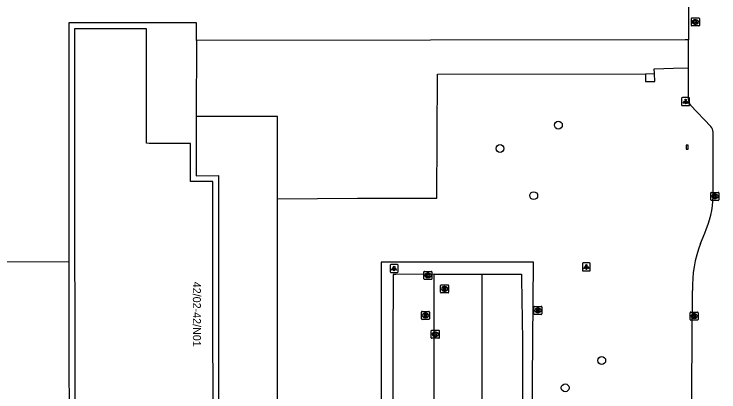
# Model space of a CAD drawing. Extents: x 161477 to 163040, y 383680 to 384868.
# Drawn here: x 162097.4 to 162185.4, y 384549.2 to 384596.3 of the extents above; entities that cross this region are included whole.
import ezdxf

# ---------------------------------------------------------------- set-up
doc = ezdxf.new("R2010")
doc.units = 0
for name, color, linetype in [('IMGEO_Boom', 7, 'Continuous'), ('IMGEO_Groenvoorziening', 7, 'Continuous'), ('IMGEO_Kolk', 7, 'Continuous'), ('IMGEO_Lichtpunt', 7, 'Continuous'), ('IMGEO_Pand', 7, 'Continuous'), ('IMGEO_Pand_nummerreeks', 7, 'Continuous'), ('IMGEO_Parkeervlak_open', 7, 'Continuous'), ('IMGEO_Rijbaan_lokaal_open', 7, 'Continuous'), ('IMGEO_Rioolput', 7, 'Continuous'), ('IMGEO_Voetpad_open', 7, 'Continuous')]:
    doc.layers.add(name, color=color, linetype=linetype)

msp = doc.modelspace()

# ---------------------------------------------------------------- linework, layer by layer
at = {"layer": 'IMGEO_Boom'}
for centre in [(162165.37, 384582.49), (162158.08, 384579.58), (162162.29, 384573.7), (162170.78, 384553.14), (162166.22, 384549.73)]:
    msp.add_circle(centre, 0.489, dxfattribs=at)
at = {"layer": 'IMGEO_Groenvoorziening'}
for points in [[(162120.157, 384593.064), (162120.16, 384595.235), (162104.224, 384595.232), (162104.245, 384565.477)], [(162120.157, 384593.064), (162120.145, 384583.569)], [(162181.605, 384593.142), (162181.206, 384593.142), (162149.391, 384593.101), (162120.157, 384593.064)], [(162177.373, 384588.933), (162177.329, 384589.511), (162179.754, 384589.591), (162181.604, 384589.652)], [(162130.293, 384573.303), (162140.262, 384573.396), (162150.195, 384573.37), (162150.278, 384588.867), (162176.257, 384588.902)], [(162120.145, 384583.569), (162120.135, 384576.173), (162122.922, 384576.196), (162122.938, 384529.441), (162114.938, 384529.438), (162113.267, 384529.438)], [(162130.293, 384573.303), (162130.287, 384583.571), (162120.77, 384583.569), (162120.145, 384583.569)], [(162113.257, 384522.111), (162117.162, 384522.11), (162130.285, 384522.105), (162130.293, 384573.303)], [(162092.421, 384565.458), (162104.245, 384565.477)], [(162104.245, 384565.477), (162104.25, 384558.01), (162104.261, 384541.465), (162104.585, 384541.45), (162104.55, 384513.49), (162104.547, 384510.886)], [(162161.927, 384526.204), (162162.239, 384565.391), (162143.225, 384565.382), (162143.225, 384512.35), (162162.432, 384512.3), (162162.439, 384515.3), (162162.444, 384516.987)]]:
    msp.add_lwpolyline(points, dxfattribs=at)
at = {"layer": 'IMGEO_Kolk'}
for p, q in [((162181.973, 384594.934), (162181.973, 384595.786)), ((162182.048, 384595.86), (162182.9, 384595.86)), ((162182.461, 384595.64), (162182.486, 384595.64)), ((162182.974, 384595.786), (162182.974, 384594.934)), ((162182.9, 384594.86), (162182.048, 384594.86)), ((162182.484, 384595.08), (162182.459, 384595.08)), ((162184.409, 384573.184), (162184.409, 384574.036)), ((162184.484, 384574.11), (162185.336, 384574.11)), ((162184.897, 384573.89), (162184.922, 384573.89)), ((162185.41, 384574.036), (162185.41, 384573.184)), ((162185.336, 384573.11), (162184.484, 384573.11)), ((162184.92, 384573.33), (162184.895, 384573.33)), ((162148.577, 384563.325), (162148.577, 384564.177)), ((162148.652, 384564.251), (162149.504, 384564.251)), ((162149.065, 384564.031), (162149.09, 384564.031)), ((162149.578, 384564.177), (162149.578, 384563.325)), ((162149.504, 384563.251), (162148.652, 384563.251)), ((162149.088, 384563.471), (162149.063, 384563.471)), ((162181.819, 384558.244), (162181.819, 384559.096)), ((162181.894, 384559.17), (162182.746, 384559.17)), ((162182.307, 384558.95), (162182.332, 384558.95)), ((162182.82, 384559.096), (162182.82, 384558.244)), ((162182.746, 384558.17), (162181.894, 384558.17)), ((162182.33, 384558.39), (162182.305, 384558.39)), ((162149.574, 384556.91), (162150.426, 384556.91)), ((162149.499, 384555.984), (162149.499, 384556.836)), ((162150.01, 384556.13), (162149.985, 384556.13)), ((162149.987, 384556.69), (162150.012, 384556.69)), ((162150.5, 384556.836), (162150.5, 384555.984)), ((162150.426, 384555.91), (162149.574, 384555.91))]:
    msp.add_line(p, q, dxfattribs=at)
for points in [[(162181.973, 384594.934), (162181.973, 384595.786)], [(162182.048, 384595.86), (162182.9, 384595.86)], [(162182.974, 384595.786), (162182.974, 384594.934)], [(162182.9, 384594.86), (162182.048, 384594.86)], [(162182.294, 384595.56), (162182.417, 384595.56), (162182.417, 384595.409), (162182.547, 384595.56), (162182.711, 384595.56), (162182.565, 384595.409), (162182.718, 384595.16), (162182.566, 384595.16), (162182.481, 384595.324), (162182.417, 384595.257), (162182.417, 384595.16), (162182.294, 384595.16), (162182.294, 384595.56)], [(162184.409, 384573.184), (162184.409, 384574.036)], [(162184.484, 384574.11), (162185.336, 384574.11)], [(162184.73, 384573.81), (162184.853, 384573.81), (162184.853, 384573.659), (162184.983, 384573.81), (162185.147, 384573.81), (162185.001, 384573.659), (162185.154, 384573.41), (162185.002, 384573.41), (162184.917, 384573.574), (162184.853, 384573.507), (162184.853, 384573.41), (162184.73, 384573.41), (162184.73, 384573.81)], [(162185.41, 384574.036), (162185.41, 384573.184)], [(162185.336, 384573.11), (162184.484, 384573.11)], [(162148.577, 384563.325), (162148.577, 384564.177)], [(162148.652, 384564.251), (162149.504, 384564.251)], [(162148.898, 384563.951), (162149.021, 384563.951), (162149.021, 384563.8), (162149.151, 384563.951), (162149.315, 384563.951), (162149.169, 384563.8), (162149.322, 384563.551), (162149.17, 384563.551), (162149.085, 384563.715), (162149.021, 384563.648), (162149.021, 384563.551), (162148.898, 384563.551), (162148.898, 384563.951)], [(162149.578, 384564.177), (162149.578, 384563.325)], [(162149.504, 384563.251), (162148.652, 384563.251)], [(162181.819, 384558.244), (162181.819, 384559.096)], [(162181.894, 384559.17), (162182.746, 384559.17)], [(162182.14, 384558.87), (162182.263, 384558.87), (162182.263, 384558.719), (162182.393, 384558.87), (162182.557, 384558.87), (162182.411, 384558.719), (162182.564, 384558.47), (162182.412, 384558.47), (162182.327, 384558.634), (162182.263, 384558.567), (162182.263, 384558.47), (162182.14, 384558.47), (162182.14, 384558.87)], [(162182.82, 384559.096), (162182.82, 384558.244)], [(162182.746, 384558.17), (162181.894, 384558.17)], [(162149.574, 384556.91), (162150.426, 384556.91)], [(162149.499, 384555.984), (162149.499, 384556.836)], [(162149.82, 384556.61), (162149.943, 384556.61), (162149.943, 384556.459), (162150.073, 384556.61), (162150.237, 384556.61), (162150.091, 384556.459), (162150.244, 384556.21), (162150.092, 384556.21), (162150.007, 384556.374), (162149.943, 384556.307), (162149.943, 384556.21), (162149.82, 384556.21), (162149.82, 384556.61)], [(162150.5, 384556.836), (162150.5, 384555.984)], [(162150.426, 384555.91), (162149.574, 384555.91)]]:
    msp.add_lwpolyline(points, dxfattribs=at)
for centre, start, end in [((162182.05, 384595.784), 91.55205, 178.44795), ((162182.05, 384595.784), 91.55205, 178.44795), ((162182.898, 384595.784), 1.55205, 88.44795), ((162182.898, 384595.784), 1.55205, 88.44795), ((162182.05, 384594.936), 181.55205, 268.44795), ((162182.05, 384594.936), 181.55205, 268.44795), ((162182.898, 384594.936), 271.55205, 358.44795), ((162182.898, 384594.936), 271.55205, 358.44795), ((162184.486, 384574.034), 91.55205, 178.44795), ((162184.486, 384574.034), 91.55205, 178.44795), ((162185.334, 384574.034), 1.55205, 88.44795), ((162185.334, 384574.034), 1.55205, 88.44795), ((162184.486, 384573.186), 181.55205, 268.44795), ((162184.486, 384573.186), 181.55205, 268.44795), ((162185.334, 384573.186), 271.55205, 358.44795), ((162185.334, 384573.186), 271.55205, 358.44795), ((162148.654, 384564.175), 91.55205, 178.44795), ((162148.654, 384564.175), 91.55205, 178.44795), ((162149.502, 384564.175), 1.55205, 88.44795), ((162149.502, 384564.175), 1.55205, 88.44795), ((162148.654, 384563.327), 181.55205, 268.44795), ((162148.654, 384563.327), 181.55205, 268.44795), ((162149.502, 384563.327), 271.55205, 358.44795), ((162149.502, 384563.327), 271.55205, 358.44795), ((162181.896, 384559.094), 91.55205, 178.44795), ((162181.896, 384559.094), 91.55205, 178.44795), ((162182.744, 384559.094), 1.55205, 88.44795), ((162182.744, 384559.094), 1.55205, 88.44795), ((162181.896, 384558.246), 181.55205, 268.44795), ((162181.896, 384558.246), 181.55205, 268.44795), ((162182.744, 384558.246), 271.55205, 358.44795), ((162182.744, 384558.246), 271.55205, 358.44795), ((162149.576, 384556.834), 91.55205, 178.44795), ((162149.576, 384556.834), 91.55205, 178.44795), ((162150.424, 384556.834), 1.55205, 88.44795), ((162150.424, 384556.834), 1.55205, 88.44795), ((162149.576, 384555.986), 181.55205, 268.44795), ((162149.576, 384555.986), 181.55205, 268.44795), ((162150.424, 384555.986), 271.55205, 358.44795), ((162150.424, 384555.986), 271.55205, 358.44795)]:
    msp.add_arc(centre, 0.0765, start, end, dxfattribs=at)
for centre, major_axis, ratio, start_param, end_param in [((162182.46, 384595.36), (-0.387, 0.002), 0.722429, 4.712389, 7.853982), ((162182.485, 384595.36), (-0.39, 0.002), 0.717154, 1.570796, 4.712389), ((162184.896, 384573.61), (-0.387, 0.002), 0.722429, 4.712389, 7.853982), ((162184.921, 384573.61), (-0.39, 0.002), 0.717154, 1.570796, 4.712389), ((162149.064, 384563.751), (-0.387, 0.002), 0.722429, 4.712389, 7.853982), ((162149.089, 384563.751), (-0.39, 0.002), 0.717154, 1.570796, 4.712389), ((162182.306, 384558.67), (-0.387, 0.002), 0.722429, 4.712389, 7.853982), ((162182.331, 384558.67), (-0.39, 0.002), 0.717154, 1.570796, 4.712389), ((162149.986, 384556.41), (-0.387, 0.002), 0.722429, 4.712389, 7.853982), ((162150.011, 384556.41), (-0.39, 0.002), 0.717154, 1.570796, 4.712389)]:
    msp.add_ellipse(centre, major_axis=major_axis, ratio=ratio, start_param=start_param, end_param=end_param, dxfattribs=at)
at = {"layer": 'IMGEO_Lichtpunt'}
for p, q in [((162180.757, 384585.833), (162180.757, 384585.026)), ((162180.757, 384585.833), (162180.757, 384585.026)), ((162181.659, 384585.928), (162180.851, 384585.928)), ((162181.659, 384585.928), (162180.851, 384585.928)), ((162181.753, 384585.026), (162181.753, 384585.833)), ((162181.753, 384585.026), (162181.753, 384585.833)), ((162180.851, 384584.932), (162181.659, 384584.932)), ((162180.851, 384584.932), (162181.659, 384584.932)), ((162144.357, 384565.013), (162144.357, 384564.206)), ((162144.357, 384565.013), (162144.357, 384564.206)), ((162145.259, 384565.108), (162144.451, 384565.108)), ((162145.259, 384565.108), (162144.451, 384565.108)), ((162145.353, 384564.206), (162145.353, 384565.013)), ((162145.353, 384564.206), (162145.353, 384565.013)), ((162168.359, 384565.212), (162168.359, 384564.405)), ((162168.359, 384565.212), (162168.359, 384564.405)), ((162169.261, 384565.307), (162168.453, 384565.307)), ((162169.261, 384565.307), (162168.453, 384565.307)), ((162169.355, 384564.405), (162169.355, 384565.212)), ((162169.355, 384564.405), (162169.355, 384565.212)), ((162144.451, 384564.112), (162145.259, 384564.112)), ((162144.451, 384564.112), (162145.259, 384564.112)), ((162168.453, 384564.311), (162169.261, 384564.311)), ((162168.453, 384564.311), (162169.261, 384564.311))]:
    msp.add_line(p, q, dxfattribs=at)
for points in [[(162181.131, 384585.497), (162181.17, 384585.469), (162180.982, 384585.207), (162180.944, 384585.234), (162181.131, 384585.497)], [(162181.233, 384585.449), (162181.28, 384585.449), (162181.28, 384585.127), (162181.233, 384585.127), (162181.233, 384585.449)], [(162181.343, 384585.469), (162181.381, 384585.496), (162181.568, 384585.234), (162181.529, 384585.206), (162181.343, 384585.469)], [(162168.733, 384564.876), (162168.772, 384564.848), (162168.584, 384564.586), (162168.546, 384564.613), (162168.733, 384564.876)], [(162168.835, 384564.828), (162168.882, 384564.828), (162168.882, 384564.506), (162168.835, 384564.506), (162168.835, 384564.828)], [(162168.945, 384564.848), (162168.983, 384564.875), (162169.17, 384564.613), (162169.131, 384564.585), (162168.945, 384564.848)], [(162144.731, 384564.677), (162144.77, 384564.649), (162144.582, 384564.387), (162144.544, 384564.414), (162144.731, 384564.677)], [(162144.833, 384564.629), (162144.88, 384564.629), (162144.88, 384564.307), (162144.833, 384564.307), (162144.833, 384564.629)], [(162144.943, 384564.649), (162144.981, 384564.676), (162145.168, 384564.414), (162145.129, 384564.386), (162144.943, 384564.649)]]:
    msp.add_lwpolyline(points, dxfattribs=at)
for centre in [(162181.256, 384585.631), (162144.856, 384564.811), (162168.858, 384565.01)]:
    msp.add_circle(centre, 0.0994, dxfattribs=at)
for centre, start, end in [((162180.851, 384585.833), 90, 180), ((162180.851, 384585.833), 90, 180), ((162181.659, 384585.833), 0, 90), ((162181.659, 384585.833), 0, 90), ((162180.851, 384585.026), 180, 270), ((162180.851, 384585.026), 180, 270), ((162181.659, 384585.026), 270, 0), ((162181.659, 384585.026), 270, 360), ((162144.451, 384565.013), 90, 180), ((162144.451, 384565.013), 90, 180), ((162145.259, 384565.013), 0, 90), ((162145.259, 384565.013), 0, 90), ((162168.453, 384565.212), 90, 180), ((162168.453, 384565.212), 90, 180), ((162169.261, 384565.212), 0, 90), ((162169.261, 384565.212), 0, 90), ((162144.451, 384564.206), 180, 270), ((162144.451, 384564.206), 180, 270), ((162145.259, 384564.206), 270, 0), ((162145.259, 384564.206), 270, 360), ((162168.453, 384564.405), 180, 270), ((162168.453, 384564.405), 180, 270), ((162169.261, 384564.405), 270, 0), ((162169.261, 384564.405), 270, 360)]:
    msp.add_arc(centre, 0.0946, start, end, dxfattribs=at)
at = {"layer": 'IMGEO_Pand'}
msp.add_lwpolyline([(162113.268, 384530.185), (162122.238, 384530.208), (162122.22, 384575.452), (162119.424, 384575.481), (162119.418, 384580.213), (162114.272, 384580.221), (162113.929, 384580.222), (162113.929, 384580.392), (162113.926, 384594.516), (162104.961, 384594.518), (162104.959, 384584.518), (162104.975, 384541.436)], dxfattribs=at)
at = {"layer": 'IMGEO_Parkeervlak_open'}
for points in [[(162149.852, 384563.885), (162145.059, 384563.883), (162144.725, 384563.883), (162144.724, 384563.362), (162144.712, 384555.682), (162144.724, 384525.484)], [(162155.83, 384563.888), (162160.74, 384563.891), (162160.748, 384563.385), (162160.866, 384555.631), (162160.888, 384555.034), (162160.884, 384553.082), (162160.888, 384550.566), (162160.892, 384548.063), (162160.896, 384545.541), (162160.9, 384543.03), (162160.904, 384540.515), (162160.908, 384538.053), (162160.912, 384535.543), (162160.916, 384533.038), (162160.92, 384530.507), (162160.924, 384528.002), (162160.927, 384526.243)]]:
    msp.add_lwpolyline(points, dxfattribs=at)
at = {"layer": 'IMGEO_Rijbaan_lokaal_open'}
for points in [[(162181.62, 384677.829), (162181.605, 384593.142)], [(162181.604, 384589.652), (162181.605, 384593.142)], [(162181.613, 384585.701), (162181.604, 384589.652)], [(162184.409, 384582.333), (162181.867, 384584.987)], [(162184.699, 384573.604), (162184.687, 384581.61)], [(162183.122, 384567.718), (162183.641, 384569.035)], [(162149.852, 384563.885), (162155.83, 384563.888)], [(162149.899, 384525.486), (162149.852, 384563.885)], [(162155.888, 384525.447), (162155.884, 384528.013), (162155.88, 384530.519), (162155.876, 384533.05), (162155.874, 384535.555), (162155.87, 384538.065), (162155.866, 384540.527), (162155.862, 384543.042), (162155.859, 384545.553), (162155.855, 384548.075), (162155.851, 384550.578), (162155.847, 384553.094), (162155.83, 384563.888)], [(162182.018, 384546.793), (162182.039, 384549.79), (162182.112, 384561.854)]]:
    msp.add_lwpolyline(points, dxfattribs=at)
for centre, radius, start, end in [((162182.541, 384585.629), 0.93, 175.55013, 223.61512), ((162183.648, 384581.625), 1.039, 359.15674, 42.90766), ((162172.477, 384574.027), 12.23, 335.90772, 358.01697), ((162196.942, 384562.319), 14.837, 158.6602, 181.79462)]:
    msp.add_arc(centre, radius, start, end, dxfattribs=at)
at = {"layer": 'IMGEO_Rioolput'}
for p, q in [((162150.659, 384561.644), (162150.659, 384562.496)), ((162150.734, 384562.57), (162151.586, 384562.57)), ((162151.147, 384562.35), (162151.172, 384562.35)), ((162151.66, 384562.496), (162151.66, 384561.644)), ((162151.586, 384561.57), (162150.734, 384561.57)), ((162151.17, 384561.79), (162151.145, 384561.79)), ((162162.309, 384558.964), (162162.309, 384559.816)), ((162162.384, 384559.89), (162163.236, 384559.89)), ((162162.797, 384559.67), (162162.822, 384559.67)), ((162163.31, 384559.816), (162163.31, 384558.964)), ((162148.269, 384558.334), (162148.269, 384559.186)), ((162148.344, 384559.26), (162149.196, 384559.26)), ((162148.757, 384559.04), (162148.782, 384559.04)), ((162149.27, 384559.186), (162149.27, 384558.334)), ((162163.236, 384558.89), (162162.384, 384558.89)), ((162162.82, 384559.11), (162162.795, 384559.11)), ((162149.196, 384558.26), (162148.344, 384558.26)), ((162148.78, 384558.48), (162148.755, 384558.48))]:
    msp.add_line(p, q, dxfattribs=at)
for points in [[(162150.659, 384561.644), (162150.659, 384562.496)], [(162150.734, 384562.57), (162151.586, 384562.57)], [(162151.248, 384562.268), (162150.996, 384562.27), (162150.996, 384561.87)], [(162151.174, 384562.189), (162151.12, 384562.189), (162151.12, 384562.108)], [(162151.66, 384562.496), (162151.66, 384561.644)], [(162151.586, 384561.57), (162150.734, 384561.57)], [(162150.996, 384561.87), (162151.12, 384561.87), (162151.12, 384562.032), (162151.131, 384562.032)], [(162151.12, 384562.108), (162151.172, 384562.108)], [(162151.178, 384562.003), (162151.249, 384561.87), (162151.389, 384561.87), (162151.324, 384561.996)], [(162162.309, 384558.964), (162162.309, 384559.816)], [(162162.384, 384559.89), (162163.236, 384559.89)], [(162162.898, 384559.588), (162162.646, 384559.59), (162162.646, 384559.19)], [(162163.31, 384559.816), (162163.31, 384558.964)], [(162148.269, 384558.334), (162148.269, 384559.186)], [(162148.344, 384559.26), (162149.196, 384559.26)], [(162148.858, 384558.958), (162148.606, 384558.96), (162148.606, 384558.56)], [(162148.606, 384558.56), (162148.73, 384558.56), (162148.73, 384558.722), (162148.741, 384558.722)], [(162148.784, 384558.879), (162148.73, 384558.879), (162148.73, 384558.798)], [(162148.73, 384558.798), (162148.782, 384558.798)], [(162148.788, 384558.693), (162148.859, 384558.56), (162148.999, 384558.56), (162148.934, 384558.686)], [(162149.27, 384559.186), (162149.27, 384558.334)], [(162163.236, 384558.89), (162162.384, 384558.89)], [(162162.646, 384559.19), (162162.77, 384559.19), (162162.77, 384559.352), (162162.781, 384559.352)], [(162162.824, 384559.509), (162162.77, 384559.509), (162162.77, 384559.428)], [(162162.77, 384559.428), (162162.822, 384559.428)], [(162162.828, 384559.323), (162162.899, 384559.19), (162163.039, 384559.19), (162162.974, 384559.316)], [(162149.196, 384558.26), (162148.344, 384558.26)]]:
    msp.add_lwpolyline(points, dxfattribs=at)
for centre, radius, start, end in [((162150.736, 384562.494), 0.0765, 91.55205, 178.44795), ((162150.736, 384562.494), 0.0765, 91.55205, 178.44795), ((162151.18, 384562.093), 0.0964, 77.00612, 93.18647), ((162151.194, 384562.15), 0.0378, 276.66336, 79.67722), ((162151.247, 384562.158), 0.109, 350.36119, 89.41601), ((162151.584, 384562.494), 0.0765, 1.55205, 88.44795), ((162151.584, 384562.494), 0.0765, 1.55205, 88.44795), ((162150.736, 384561.646), 0.0765, 181.55205, 268.44795), ((162150.736, 384561.646), 0.0765, 181.55205, 268.44795), ((162151.13, 384561.979), 0.0533, 26.02933, 88.69889), ((162151.156, 384562.297), 0.19, 274.7715, 282.96867), ((162151.245, 384562.158), 0.112, 277.58423, 350.98172), ((162151.229, 384561.943), 0.108, 29.51342, 73.79051), ((162151.584, 384561.646), 0.0765, 271.55205, 358.44795), ((162151.584, 384561.646), 0.0765, 271.55205, 358.44795), ((162162.386, 384559.814), 0.0765, 91.55205, 178.44795), ((162162.386, 384559.814), 0.0765, 91.55205, 178.44795), ((162162.897, 384559.478), 0.109, 350.36119, 89.41601), ((162163.234, 384559.814), 0.0765, 1.55205, 88.44795), ((162163.234, 384559.814), 0.0765, 1.55205, 88.44795), ((162148.346, 384559.184), 0.0765, 91.55205, 178.44795), ((162148.346, 384559.184), 0.0765, 91.55205, 178.44795), ((162148.74, 384558.669), 0.0533, 26.02933, 88.69889), ((162148.766, 384558.987), 0.19, 274.7715, 282.96867), ((162148.79, 384558.783), 0.0964, 77.00612, 93.18647), ((162148.804, 384558.84), 0.0378, 276.66336, 79.67722), ((162148.857, 384558.848), 0.109, 350.36119, 89.41601), ((162148.855, 384558.848), 0.112, 277.58423, 350.98172), ((162148.839, 384558.633), 0.108, 29.51342, 73.79051), ((162149.194, 384559.184), 0.0765, 1.55205, 88.44795), ((162149.194, 384559.184), 0.0765, 1.55205, 88.44795), ((162162.386, 384558.966), 0.0765, 181.55205, 268.44795), ((162162.386, 384558.966), 0.0765, 181.55205, 268.44795), ((162162.78, 384559.299), 0.0533, 26.02933, 88.69889), ((162162.806, 384559.617), 0.19, 274.7715, 282.96867), ((162162.83, 384559.413), 0.0964, 77.00612, 93.18647), ((162162.844, 384559.47), 0.0378, 276.66336, 79.67722), ((162162.895, 384559.478), 0.112, 277.58423, 350.98172), ((162162.879, 384559.263), 0.108, 29.51342, 73.79051), ((162163.234, 384558.966), 0.0765, 271.55205, 358.44795), ((162163.234, 384558.966), 0.0765, 271.55205, 358.44795), ((162148.346, 384558.336), 0.0765, 181.55205, 268.44795), ((162148.346, 384558.336), 0.0765, 181.55205, 268.44795), ((162149.194, 384558.336), 0.0765, 271.55205, 358.44795), ((162149.194, 384558.336), 0.0765, 271.55205, 358.44795)]:
    msp.add_arc(centre, radius, start, end, dxfattribs=at)
for centre, major_axis, ratio, start_param, end_param in [((162151.146, 384562.07), (-0.387, 0.002), 0.722429, 4.712389, 7.853982), ((162151.171, 384562.07), (-0.39, 0.002), 0.717154, 1.570796, 4.712389), ((162162.796, 384559.39), (-0.387, 0.002), 0.722429, 4.712389, 7.853982), ((162162.821, 384559.39), (-0.39, 0.002), 0.717154, 1.570796, 4.712389), ((162148.756, 384558.76), (-0.387, 0.002), 0.722429, 4.712389, 7.853982), ((162148.781, 384558.76), (-0.39, 0.002), 0.717154, 1.570796, 4.712389)]:
    msp.add_ellipse(centre, major_axis=major_axis, ratio=ratio, start_param=start_param, end_param=end_param, dxfattribs=at)
at = {"layer": 'IMGEO_Voetpad_open'}
for points in [[(162176.257, 384588.902), (162176.246, 384587.927), (162177.409, 384587.924), (162177.373, 384588.933)], [(162176.257, 384588.902), (162177.373, 384588.933)], [(162181.581, 384579.986), (162181.331, 384579.983), (162181.337, 384579.492), (162181.587, 384579.495), (162181.581, 384579.986)]]:
    msp.add_lwpolyline(points, dxfattribs=at)

# ---------------------------------------------------------------- texts
at = {"layer": 'IMGEO_Pand_nummerreeks'}
msp.add_text('42/02-42/N01', height=1, rotation=270.02271, dxfattribs=at).set_placement((162119.725, 384562.957))

doc.saveas('drawing.dxf')
